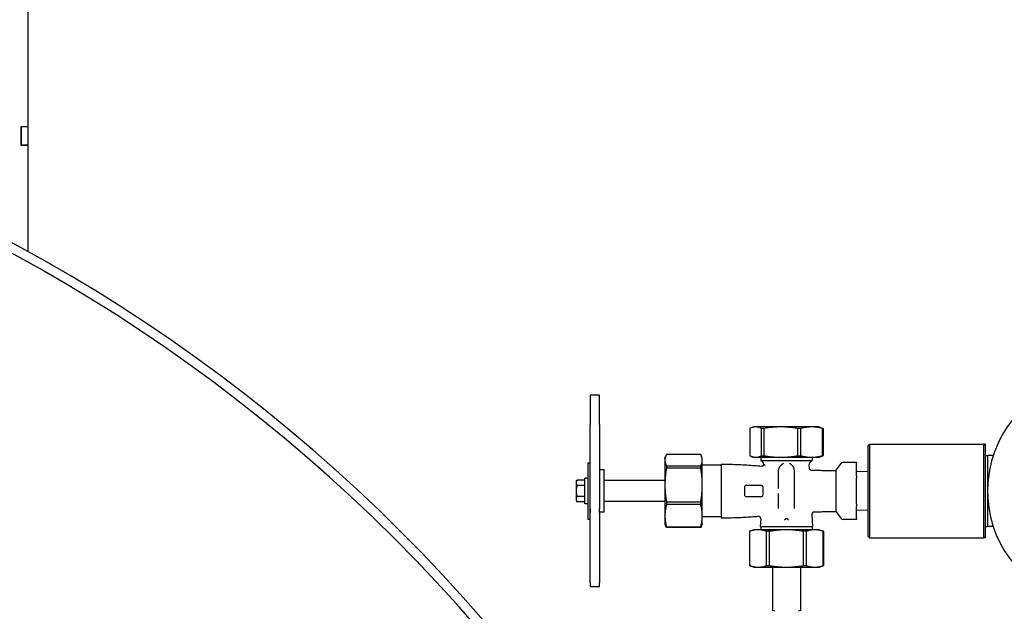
# Model space of a CAD drawing. Header units: inches. Extents: x 24 to 1128, y -69 to 748.
# Tile 276 of 656: x 437 to 463, y 320 to 336. Entities that reach past the tile are written whole.
import ezdxf

# ---------------------------------------------------------------- set-up
doc = ezdxf.new("R2010")
doc.units = ezdxf.units.IN
doc.header["$LTSCALE"] = 32
doc.header["$MEASUREMENT"] = 0
doc.layers.add('Visible (ANSI)', color=7, linetype='Continuous', lineweight=30)

msp = doc.modelspace()

# ---------------------------------------------------------------- linework, layer by layer
at = {"layer": 'Visible (ANSI)'}
for p, q in [((437.18688, 339.29117), (437.18688, 332.80117)), ((437.00758, 332.80117), (437.18688, 332.80117)), ((437.00758, 332.29117), (437.00758, 332.80117)), ((437.00758, 332.79117), (437.00758, 332.30117)), ((437.18688, 332.79117), (437.00758, 332.79117)), ((437.18688, 332.80117), (437.18688, 332.79117)), ((437.18688, 332.79117), (437.18688, 332.30117)), ((437.18688, 332.30117), (437.00758, 332.30117)), ((437.18688, 332.29117), (437.00758, 332.29117)), ((437.18688, 332.30117), (437.18688, 332.29117)), ((437.18688, 332.29117), (437.18688, 329.45574)), ((452.22451, 325.61213), (452.22451, 324.82521)), ((452.47451, 325.61213), (452.22451, 325.61213)), ((452.47451, 324.82521), (452.47451, 325.61213)), ((452.22451, 322.5666), (452.22451, 324.82521)), ((452.47451, 324.82521), (452.47451, 322.5666)), ((456.4955, 324.71987), (456.4955, 323.98927)), ((456.59951, 324.76082), (456.54277, 324.74017)), ((456.6528, 324.76082), (456.59951, 324.76082)), ((457.32406, 324.76082), (456.6528, 324.76082)), ((456.87313, 324.71987), (456.8101, 324.71987)), ((456.8101, 323.98927), (456.8101, 324.71987)), ((456.87313, 324.71987), (456.87313, 323.98927)), ((458.14577, 324.76082), (457.32406, 324.76082)), ((457.85215, 324.71987), (457.77499, 324.71987)), ((457.77499, 323.98927), (457.77499, 324.71987)), ((457.85215, 324.71987), (457.85215, 323.98927)), ((458.34951, 324.76082), (458.14577, 324.76082)), ((458.34951, 324.76082), (458.40626, 324.74017)), ((458.45353, 324.71987), (458.4394, 324.71987)), ((458.4394, 323.98927), (458.4394, 324.71987)), ((458.45353, 324.71987), (458.45353, 323.98927)), ((459.66201, 324.26492), (459.69326, 324.29617)), ((459.66201, 321.82742), (459.66201, 324.26492)), ((459.69326, 324.29617), (459.69326, 321.79617)), ((459.69326, 324.29617), (462.75576, 324.29617)), ((462.78701, 324.29617), (462.75576, 324.29617)), ((462.75576, 321.79617), (462.75576, 324.29617)), ((462.78701, 324.26492), (462.75576, 324.29617)), ((462.78701, 324.29617), (462.78701, 324.26492)), ((462.78701, 324.26492), (462.78701, 321.82742)), ((454.22451, 323.92117), (454.24338, 323.97302)), ((454.22451, 323.92117), (454.22451, 323.87222)), ((455.18356, 324.02317), (454.26546, 324.02317)), ((455.22451, 323.92117), (455.20564, 323.97302)), ((455.22451, 323.87222), (455.22451, 323.92117)), ((456.59951, 323.94832), (456.54277, 323.96897)), ((456.59951, 323.94832), (456.6528, 323.94832)), ((456.6528, 323.94832), (457.32406, 323.94832)), ((456.78701, 323.94832), (456.78701, 323.86117)), ((456.8101, 323.98927), (456.87313, 323.98927)), ((457.32406, 323.94832), (458.14577, 323.94832)), ((457.77499, 323.98927), (457.85215, 323.98927)), ((458.14577, 323.94832), (458.34951, 323.94832)), ((458.16201, 323.94832), (458.16201, 323.86117)), ((458.34951, 323.94832), (458.40626, 323.96897)), ((458.4394, 323.98927), (458.45353, 323.98927)), ((462.78701, 323.99453), (462.84951, 323.99617)), ((462.84951, 323.99617), (462.84951, 322.09617)), ((463.00321, 323.99617), (462.84951, 323.99617)), ((452.16451, 323.79617), (452.16451, 322.29617)), ((452.16451, 323.79617), (452.22451, 323.79617)), ((454.22451, 323.87222), (454.22451, 323.2093)), ((454.26546, 323.72127), (454.26546, 323.65902)), ((454.26546, 323.72127), (455.18356, 323.72127)), ((455.18356, 323.65902), (454.26546, 323.65902)), ((455.18356, 323.65902), (455.18356, 323.72127)), ((455.22451, 323.2093), (455.22451, 323.87222)), ((455.72451, 323.73367), (455.22451, 323.73367)), ((455.72451, 323.76472), (455.72451, 322.32762)), ((456.78701, 323.86117), (458.16201, 323.86117)), ((458.07588, 323.73477), (458.08002, 323.66604)), ((458.79951, 323.59617), (458.93738, 323.78328)), ((459.34951, 323.80871), (458.9877, 323.80871)), ((459.34951, 323.80871), (459.34951, 323.80033)), ((459.34951, 323.45031), (459.34951, 323.80033)), ((452.08451, 322.70217), (452.08451, 323.39017)), ((452.16451, 323.39017), (452.08451, 323.39017)), ((452.59951, 323.60867), (452.49014, 323.60867)), ((452.59951, 322.48367), (452.59951, 323.60867)), ((457.25576, 323.57742), (457.25576, 323.11543)), ((457.69326, 322.57984), (457.69326, 323.57742)), ((458.79951, 323.59617), (458.79951, 322.49617)), ((459.66201, 323.55753), (459.34951, 323.57117)), ((459.34951, 323.45031), (459.34951, 323.39619)), ((459.34951, 322.69615), (459.34951, 323.39619)), ((451.84951, 323.29617), (451.87184, 323.33484)), ((451.84951, 323.29617), (451.84951, 323.26268)), ((451.84951, 323.26268), (451.84951, 323.04617)), ((452.08451, 323.33484), (451.87184, 323.33484)), ((452.08451, 323.19051), (451.87184, 323.19051)), ((454.22451, 323.32742), (452.59951, 323.32742)), ((454.22451, 323.2093), (454.22451, 322.38325)), ((455.22451, 322.38325), (455.22451, 323.2093)), ((456.34951, 323.13992), (456.34951, 322.95242)), ((456.41201, 323.20242), (456.78701, 323.20242)), ((456.84951, 322.95242), (456.84951, 323.13992)), ((451.84951, 323.04617), (451.84951, 322.82966)), ((452.08451, 322.90183), (451.87184, 322.90183)), ((456.78701, 322.88992), (456.41201, 322.88992)), ((457.25576, 322.97691), (457.25576, 322.57984)), ((451.84951, 322.82966), (451.84951, 322.79617)), ((451.84951, 322.79617), (451.87184, 322.75749)), ((452.08451, 322.75749), (451.87184, 322.75749)), ((452.16451, 322.70217), (452.08451, 322.70217)), ((454.22451, 322.76492), (452.59951, 322.76492)), ((454.26546, 322.75958), (454.26546, 322.68202)), ((454.26546, 322.75958), (455.18356, 322.75958)), ((455.18356, 322.68202), (454.26546, 322.68202)), ((455.18356, 322.68202), (455.18356, 322.75958)), ((459.34951, 322.69615), (459.34951, 322.64202)), ((459.34951, 322.29201), (459.34951, 322.64202)), ((452.22451, 322.5666), (452.22451, 322.46953)), ((452.22451, 322.46953), (452.22451, 322.5666)), ((452.22451, 320.59115), (452.22451, 322.46953)), ((452.47451, 322.46953), (452.47451, 322.5666)), ((452.47451, 322.46953), (452.47451, 320.59115)), ((452.59951, 322.48367), (452.49014, 322.48367)), ((454.22451, 322.38325), (454.22451, 322.17117)), ((455.22451, 322.17117), (455.22451, 322.38325)), ((455.72451, 322.35867), (455.22451, 322.35867)), ((458.15499, 322.42167), (458.17451, 322.09767)), ((458.79951, 322.49617), (458.93738, 322.30906)), ((459.66201, 322.53481), (459.34951, 322.52117)), ((452.16451, 322.29617), (452.22451, 322.29617)), ((454.22451, 322.17117), (454.24338, 322.11932)), ((454.26546, 322.08448), (454.26546, 322.06916)), ((454.26546, 322.08448), (455.18356, 322.08448)), ((455.18356, 322.06916), (454.26546, 322.06916)), ((455.18356, 322.06916), (455.18356, 322.08448)), ((455.22451, 322.17117), (455.20564, 322.11932)), ((456.78704, 322.30566), (456.77451, 322.09767)), ((456.77451, 322.09767), (458.17451, 322.09767)), ((456.78701, 322.09767), (456.78701, 322.00867)), ((458.16201, 322.09767), (458.16201, 322.00867)), ((459.34951, 322.28363), (458.9877, 322.28363)), ((459.34951, 322.29201), (459.34951, 322.28363)), ((462.78701, 322.09781), (462.84951, 322.09617)), ((463.00321, 322.09617), (462.84951, 322.09617)), ((456.59951, 322.00867), (456.48701, 321.96772)), ((456.48787, 321.96772), (456.48701, 321.96772)), ((456.48701, 321.96772), (456.48701, 321.04962)), ((456.48787, 321.96772), (456.48787, 321.04962)), ((456.71674, 322.00867), (456.59951, 322.00867)), ((457.47451, 322.00867), (456.71674, 322.00867)), ((457.01677, 321.96772), (456.94561, 321.96772)), ((456.94561, 321.04962), (456.94561, 321.96772)), ((457.01677, 321.96772), (457.01677, 321.04962)), ((458.23228, 322.00867), (457.47451, 322.00867)), ((458.00341, 321.96772), (457.93226, 321.96772)), ((457.93226, 321.04962), (457.93226, 321.96772)), ((458.00341, 321.96772), (458.00341, 321.04962)), ((458.34951, 322.00867), (458.23228, 322.00867)), ((458.34951, 322.00867), (458.46201, 321.96772)), ((458.46201, 321.96772), (458.46116, 321.96772)), ((458.46116, 321.04962), (458.46116, 321.96772)), ((458.46201, 321.96772), (458.46201, 321.04962)), ((459.66201, 321.82742), (459.69326, 321.79617)), ((459.69326, 321.79617), (462.75576, 321.79617)), ((462.78701, 321.82742), (462.75576, 321.79617)), ((462.78701, 321.79617), (462.75576, 321.79617)), ((462.78701, 321.82742), (462.78701, 321.79617)), ((456.59951, 321.00867), (456.48701, 321.04962)), ((456.48701, 321.04962), (456.48787, 321.04962)), ((456.59951, 321.00867), (456.71674, 321.00867)), ((456.71674, 321.00867), (457.47451, 321.00867)), ((456.94561, 321.04962), (457.01677, 321.04962)), ((457.09951, 321.00867), (457.09951, 319.85331)), ((457.47451, 321.00867), (458.23228, 321.00867)), ((457.84951, 321.00867), (457.84951, 319.85331)), ((457.93226, 321.04962), (458.00341, 321.04962)), ((458.23228, 321.00867), (458.34951, 321.00867)), ((458.34951, 321.00867), (458.46201, 321.04962)), ((458.46116, 321.04962), (458.46201, 321.04962)), ((452.22451, 320.59115), (452.22451, 320.4802)), ((452.47451, 320.4802), (452.22451, 320.4802)), ((452.47451, 320.4802), (452.47451, 320.59115)), ((457.16201, 319.82742), (457.09951, 319.85331)), ((457.84951, 319.85331), (457.78701, 319.82742))]:
    msp.add_line(p, q, dxfattribs=at)
for centre, radius, start, end in [((415.62125, 290.39305), 44.62029, 28.225777, 94.726002), ((415.62125, 290.39305), 44.37029, 28.197664, 94.722655), ((465.91201, 323.04617), 3.06, 300.433365, 239.566635), ((456.74837, 323.74229), 0.125, 6.544845, 71.994266), ((456.81298, 323.77543), 0.0625, 265.040364, 342.402259), ((457.47451, 323.57742), 0.21875, 110.91922, 180), ((457.47451, 323.57742), 0.21875, 0, 69.08078), ((458.20065, 323.74229), 0.125, 108.005734, 183.447874), ((458.1424, 323.6698), 0.0625, 183.447874, 267.617645), ((458.9877, 323.74621), 0.0625, 90, 143.615648), ((452.49014, 323.59304), 0.01562, 90, 180), ((456.41201, 323.13992), 0.0625, 90, 180), ((456.78701, 323.13992), 0.0625, 0, 90), ((456.41201, 322.95242), 0.0625, 180, 270), ((456.78701, 322.95242), 0.0625, 270, 0), ((456.72466, 322.30942), 0.0625, 356.552126, 94.715029), ((458.21738, 322.42543), 0.0625, 92.023335, 183.447874), ((458.9877, 322.34613), 0.0625, 216.384352, 270)]:
    msp.add_arc(centre, radius, start, end, dxfattribs=at)
for points, weights in [([(456.6528, 324.76082), (456.5789, 324.76082), (456.4955, 324.71987)], [1, 1.07154778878, 1.0788594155]), ([(456.8101, 324.71987), (456.7267, 324.76082), (456.6528, 324.76082)], [1.0788594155, 1.07154778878, 1]), ([(457.32406, 324.76082), (457.11222, 324.76082), (456.87313, 324.71987)], [1, 1.07154778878, 1.0788594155]), ([(457.77499, 324.71987), (457.53591, 324.76082), (457.32406, 324.76082)], [1.0788594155, 1.07154778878, 1]), ([(458.14577, 324.76082), (458.00783, 324.76082), (457.85215, 324.71987)], [1, 1.07154778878, 1.0788594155]), ([(458.4394, 324.71987), (458.28372, 324.76082), (458.14577, 324.76082)], [1.0788594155, 1.07154778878, 1]), ([(458.40626, 324.74017), (458.4292, 324.73181), (458.45353, 324.71987)], [1.06905877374, 1.07671691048, 1.0788594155]), ([(454.26546, 324.02317), (454.22451, 323.94314), (454.22451, 323.87222)], [1.06691969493, 1.06560189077, 1]), ([(455.22451, 323.87222), (455.22451, 323.94314), (455.18356, 324.02317)], [1, 1.06560189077, 1.06691969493]), ([(456.4955, 323.98927), (456.5789, 323.94832), (456.6528, 323.94832)], [1.0788594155, 1.07154778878, 1]), ([(456.6528, 323.94832), (456.7267, 323.94832), (456.8101, 323.98927)], [1, 1.07154778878, 1.0788594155]), ([(456.87313, 323.98927), (457.11222, 323.94832), (457.32406, 323.94832)], [1.0788594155, 1.07154778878, 1]), ([(457.32406, 323.94832), (457.53591, 323.94832), (457.77499, 323.98927)], [1, 1.07154778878, 1.0788594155]), ([(457.85215, 323.98927), (458.00783, 323.94832), (458.14577, 323.94832)], [1.0788594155, 1.07154778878, 1]), ([(458.14577, 323.94832), (458.28372, 323.94832), (458.4394, 323.98927)], [1, 1.07154778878, 1.0788594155]), ([(458.45353, 323.98927), (458.4292, 323.97732), (458.40626, 323.96897)], [1.0788594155, 1.07671691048, 1.06905877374]), ([(454.22451, 323.87222), (454.22451, 323.80131), (454.26546, 323.72127)], [1, 1.06560189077, 1.06691969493]), ([(454.26546, 323.65902), (454.22451, 323.42058), (454.22451, 323.2093)], [1.06691969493, 1.06560189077, 1]), ([(455.18356, 323.72127), (455.22451, 323.80131), (455.22451, 323.87222)], [1.06691969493, 1.06560189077, 1]), ([(455.22451, 323.2093), (455.22451, 323.42058), (455.18356, 323.65902)], [1, 1.06560189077, 1.06691969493]), ([(451.87184, 323.33484), (451.84951, 323.29617), (451.84951, 323.26268)], [1, 1.0379548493, 1]), ([(451.84951, 323.26268), (451.84951, 323.22918), (451.87184, 323.19051)], [1, 1.0379548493, 1]), ([(451.87184, 323.19051), (451.84951, 323.11316), (451.84951, 323.04617)], [1, 1.0379548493, 1]), ([(454.22451, 323.2093), (454.22451, 322.99803), (454.26546, 322.75958)], [1, 1.06560189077, 1.06691969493]), ([(455.18356, 322.75958), (455.22451, 322.99803), (455.22451, 323.2093)], [1.06691969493, 1.06560189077, 1]), ([(451.84951, 323.04617), (451.84951, 322.97918), (451.87184, 322.90183)], [1, 1.0379548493, 1]), ([(451.87184, 322.90183), (451.84951, 322.86316), (451.84951, 322.82966)], [1, 1.0379548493, 1]), ([(451.84951, 322.82966), (451.84951, 322.79617), (451.87184, 322.75749)], [1, 1.0379548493, 1]), ([(454.26546, 322.68202), (454.22451, 322.52361), (454.22451, 322.38325)], [1.06691969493, 1.06560189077, 1]), ([(455.22451, 322.38325), (455.22451, 322.52361), (455.18356, 322.68202)], [1, 1.06560189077, 1.06691969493]), ([(454.22451, 322.38325), (454.22451, 322.24289), (454.26546, 322.08448)], [1, 1.06560189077, 1.06691969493]), ([(455.18356, 322.08448), (455.22451, 322.24289), (455.22451, 322.38325)], [1.06691969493, 1.06560189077, 1]), ([(454.26546, 322.06916), (454.25222, 322.09504), (454.24338, 322.11932)], [1.06691969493, 1.06649332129, 1.0593374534]), ([(455.20564, 322.11932), (455.1968, 322.09504), (455.18356, 322.06916)], [1.0593374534, 1.06649332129, 1.06691969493]), ([(457.44952, 322.2976), (457.43591, 322.2894), (457.42228, 322.27226)], [1.00875771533, 1.00839537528, 1.00763899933]), ([(457.49951, 322.2976), (457.47451, 322.31267), (457.44952, 322.2976)], [1.00006274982, 1.00072339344, 1.00006274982]), ([(457.52674, 322.27226), (457.51311, 322.2894), (457.49951, 322.2976)], [1.00763899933, 1.00839537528, 1.00875771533]), ([(456.71674, 322.00867), (456.60922, 322.00867), (456.48787, 321.96772)], [1, 1.06560189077, 1.06691969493]), ([(456.94561, 321.96772), (456.82426, 322.00867), (456.71674, 322.00867)], [1.06691969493, 1.06560189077, 1]), ([(457.47451, 322.00867), (457.25946, 322.00867), (457.01677, 321.96772)], [1, 1.06560189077, 1.06691969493]), ([(457.93226, 321.96772), (457.68956, 322.00867), (457.47451, 322.00867)], [1.06691969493, 1.06560189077, 1]), ([(458.23228, 322.00867), (458.12476, 322.00867), (458.00341, 321.96772)], [1, 1.06560189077, 1.06691969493]), ([(458.46116, 321.96772), (458.33981, 322.00867), (458.23228, 322.00867)], [1.06691969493, 1.06560189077, 1]), ([(456.48787, 321.04962), (456.60922, 321.00867), (456.71674, 321.00867)], [1.06691969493, 1.06560189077, 1]), ([(456.71674, 321.00867), (456.82426, 321.00867), (456.94561, 321.04962)], [1, 1.06560189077, 1.06691969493]), ([(457.01677, 321.04962), (457.25946, 321.00867), (457.47451, 321.00867)], [1.06691969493, 1.06560189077, 1]), ([(457.47451, 321.00867), (457.68956, 321.00867), (457.93226, 321.04962)], [1, 1.06560189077, 1.06691969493]), ([(458.00341, 321.04962), (458.12476, 321.00867), (458.23228, 321.00867)], [1.06691969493, 1.06560189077, 1]), ([(458.23228, 321.00867), (458.33981, 321.00867), (458.46116, 321.04962)], [1, 1.06560189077, 1.06691969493])]:
    msp.add_rational_spline(points, weights, degree=2, dxfattribs=at)
for points, knots in [([(455.72451, 323.76472), (455.81052, 323.76472), (455.89295, 323.7637), (456.05171, 323.76004), (456.12805, 323.7574), (456.27558, 323.7509), (456.34678, 323.74705), (456.48492, 323.73848), (456.55185, 323.73377), (456.68219, 323.7238), (456.7456, 323.71855), (456.80758, 323.71317)], [1, 1, 1, 1, 1.05515271, 1.05515271, 1.110305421, 1.110305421, 1.165458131, 1.165458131, 1.220610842, 1.220610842, 1.275763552, 1.275763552, 1.275763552, 1.275763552]), ([(456.87256, 323.75654), (456.87256, 323.75654), (456.87258, 323.75653), (456.87269, 323.75645), (456.87284, 323.75636), (456.87348, 323.75597), (456.87416, 323.75555), (456.87981, 323.75205), (456.89088, 323.74521), (456.90654, 323.73498), (456.90669, 323.73488), (456.90685, 323.73477)], [0.515559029, 0.515559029, 0.515559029, 0.515559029, 0.536492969, 0.536492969, 0.575754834, 0.575754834, 0.651536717, 0.651536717, 1.032417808, 1.032417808, 1.036304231, 1.036304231, 1.036304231, 1.036304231]), ([(452.47451, 323.5929), (452.4747, 323.5931), (452.47483, 323.59327), (452.47535, 323.59396), (452.47555, 323.59435), (452.47555, 323.59435)], [0.065041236, 0.065041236, 0.065041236, 0.065041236, 0.0770531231, 0.0770531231, 0.1201161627, 0.1201161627, 0.1201161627, 0.1201161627]), ([(452.47451, 323.5468), (452.47451, 323.54692), (452.47451, 323.54705), (452.47451, 323.54727), (452.47452, 323.54737), (452.47452, 323.54757), (452.47452, 323.54766), (452.47452, 323.54774), (452.47452, 323.54775), (452.47452, 323.54775)], [0, 0, 0, 0, 0.00185340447, 0.00185340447, 0.00368384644, 0.00368384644, 0.00609395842, 0.00609395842, 0.00735151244, 0.00735151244, 0.00735151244, 0.00735151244]), ([(458.13981, 323.60735), (458.18889, 323.60531), (458.23727, 323.6036), (458.33231, 323.60079), (458.37898, 323.59968), (458.47022, 323.59799), (458.51478, 323.5974), (458.60131, 323.5966), (458.64326, 323.59638), (458.72397, 323.59617), (458.76272, 323.59617), (458.79951, 323.59617)], [1.724537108, 1.724537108, 1.724537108, 1.724537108, 1.779629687, 1.779629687, 1.834722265, 1.834722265, 1.889814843, 1.889814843, 1.944907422, 1.944907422, 2, 2, 2, 2]), ([(452.47454, 322.51372), (452.47454, 322.51372), (452.47454, 322.51373), (452.47454, 322.51375), (452.47453, 322.51393), (452.47452, 322.51434), (452.47452, 322.51446), (452.47451, 322.51475), (452.47451, 322.51492), (452.47451, 322.51508)], [0.0131320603, 0.0131320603, 0.0131320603, 0.0131320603, 0.0135024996, 0.0135024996, 0.0190993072, 0.0190993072, 0.0212082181, 0.0212082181, 0.0233530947, 0.0233530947, 0.0233530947, 0.0233530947]), ([(452.49014, 322.48367), (452.48971, 322.48367), (452.48928, 322.48369), (452.48854, 322.48375), (452.48823, 322.48378), (452.48761, 322.48386), (452.48732, 322.48391), (452.4868, 322.484), (452.48657, 322.48404), (452.48606, 322.48414), (452.48581, 322.4842), (452.48517, 322.48435), (452.48484, 322.48443), (452.48388, 322.48467), (452.48339, 322.4848), (452.48218, 322.4851), (452.48151, 322.48525), (452.48014, 322.48552), (452.47955, 322.48562), (452.47786, 322.48594), (452.47652, 322.48627), (452.47507, 322.48688), (452.4748, 322.487), (452.47451, 322.48712)], [0, 0, 0, 0, 0.0032377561, 0.0032377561, 0.0056925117, 0.0056925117, 0.0083858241, 0.0083858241, 0.011070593, 0.011070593, 0.0151239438, 0.0151239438, 0.0225008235, 0.0225008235, 0.039437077, 0.039437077, 0.0648007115, 0.0648007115, 0.0808067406, 0.0808067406, 0.0963977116, 0.0963977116, 0.0998934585, 0.0998934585, 0.0998934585, 0.0998934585]), ([(455.72451, 322.32762), (455.80246, 322.32762), (455.87747, 322.32846), (456.02241, 322.3315), (456.09233, 322.3337), (456.22783, 322.33916), (456.29339, 322.34242), (456.42083, 322.34972), (456.48269, 322.35376), (456.60331, 322.36239), (456.66206, 322.36697), (456.71952, 322.37171)], [1, 1, 1, 1, 1.049986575, 1.049986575, 1.099973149, 1.099973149, 1.149959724, 1.149959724, 1.199946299, 1.199946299, 1.249932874, 1.249932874, 1.249932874, 1.249932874]), ([(458.21517, 322.48789), (458.2585, 322.48942), (458.30121, 322.49069), (458.38513, 322.49278), (458.42634, 322.49359), (458.50695, 322.49484), (458.54635, 322.49527), (458.62296, 322.49586), (458.66016, 322.49601), (458.73194, 322.49617), (458.76652, 322.49617), (458.79951, 322.49617)], [1.752952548, 1.752952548, 1.752952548, 1.752952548, 1.802362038, 1.802362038, 1.851771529, 1.851771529, 1.901181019, 1.901181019, 1.95059051, 1.95059051, 2, 2, 2, 2]), ([(457.42228, 322.27226), (457.42225, 322.27222), (457.42223, 322.27219), (457.42177, 322.27163), (457.42126, 322.27118), (457.42001, 322.27041), (457.41931, 322.27016), (457.41853, 322.26999), (457.41852, 322.26999), (457.41851, 322.26999)], [0, 0, 0, 0, 0.0003134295, 0.0003134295, 0.0055212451, 0.0055212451, 0.0114431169, 0.0114431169, 0.0115315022, 0.0115315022, 0.0115315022, 0.0115315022]), ([(457.53051, 322.26999), (457.5305, 322.26999), (457.53049, 322.26999), (457.52971, 322.27016), (457.52897, 322.27042), (457.52768, 322.27125), (457.52717, 322.27172), (457.52674, 322.27226)], [-0.0000889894, -0.0000889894, -0.0000889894, -0.0000889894, 0, 0, 0.0059681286, 0.0059681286, 0.0108186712, 0.0108186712, 0.0108186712, 0.0108186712])]:
    msp.add_open_spline(points, degree=3, knots=knots, dxfattribs=at)

doc.saveas('drawing.dxf')
